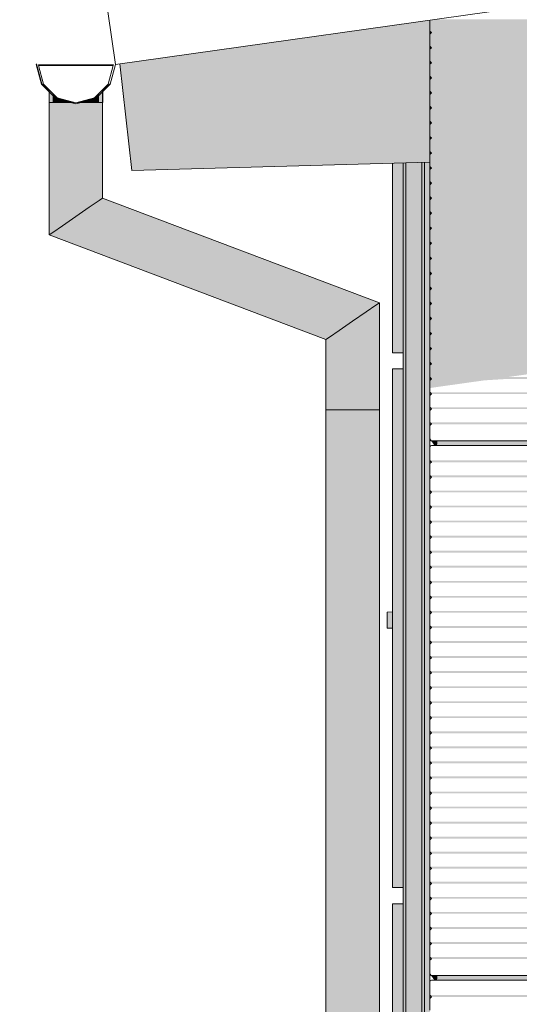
# Model space of a CAD drawing. Header units: metres. Extents: x -52 to 321, y -8 to 26.
# Tile 48 of 320: x -44.727 to -43.793, y 4.147 to 5.988. Entities that reach past the tile are written whole.
import ezdxf

# ---------------------------------------------------------------- set-up
doc = ezdxf.new("R2010")
doc.units = ezdxf.units.M
doc.header["$MEASUREMENT"] = 0
for name, color, linetype in [('10 Fassade', 7, 'Continuous'), ('10 Wand außen', 7, 'Continuous'), ('20 Träger', 7, 'Continuous'), ('30 Dachaufbau', 7, 'Continuous'), ('30 Dachentwässerung', 7, 'Continuous'), ('50 Sanitäreinrichtung', 7, 'Continuous'), ('94 Genehmigungsplanung Bemaßung', 7, 'Continuous')]:
    doc.layers.add(name, color=color, linetype=linetype)
doc.styles.add('ERSTELLTER_STIL_2', font='arial.ttf')
doc.dimstyles.new('ERSTELLTER_STIL__1', dxfattribs={"dimtxt": 0.25, "dimasz": 0.19, "dimexe": 0.18, "dimexo": 0.1, "dimgap": 0, "dimtad": 1, "dimtih": 1, "dimtoh": 1, "dimzin": 0, "dimdsep": 46, "dimtxsty": 'ERSTELLTER_STIL_2', "dimblk": 'ARROWHEAD_6', "dimblk1": 'ARROWHEAD_6', "dimblk2": 'ARROWHEAD_6', "dimcen": 0.09, "dimclrd": 7, "dimclre": 7, "dimclrt": 7, "dimazin": 0, "dimtfac": 1, "dimtdec": 4, "dimtmove": 0, "dimatfit": 3, "dimfxl": 1, "dimtolj": 1, "dimtzin": 0, "dimarcsym": 0})

# ---------------------------------------------------------------- blocks, each defined once
blk = doc.blocks.new('*D16', base_point=(-33357.279, 0))
at = {"layer": '94 Genehmigungsplanung Bemaßung', "color": 7, "linetype": 'Continuous', "lineweight": 13}
for p, q in [((-48.9997, 9.5481), (-48.9997, 9.9231)), ((-43.9997, 9.5481), (-43.9997, 9.9231)), ((-48.8997, 9.8356), (-49.0997, 9.6356)), ((-43.8997, 9.8356), (-44.0997, 9.6356)), ((-49.1497, 9.7356), (-48.9997, 9.7356)), ((-48.9997, 9.7356), (-43.9997, 9.7356))]:
    blk.add_line(p, q, dxfattribs=at)
at = {"layer": '94 Genehmigungsplanung Bemaßung', "color": 7, "lineweight": 13, "insert": (-46.8333, 9.7856), "char_height": 0.25, "attachment_point": 7, "style": 'ERSTELLTER_STIL_2'}
blk.add_mtext('\\A1;{\\pql;\\fArial|b0|i0|c0|p0;\\W1.000000;5,00}', dxfattribs=at)
blk = doc.blocks.new('ARROWHEAD_6')
at = {"color": 0, "linetype": 'Continuous', "lineweight": 0}
for p, q in [((-0.5, -0.5), (0.5, 0.5)), ((0, 0), (-1, 0))]:
    blk.add_line(p, q, dxfattribs=at)
blk = doc.blocks.new('*D18', base_point=(-33357.279, 0))
at = {"layer": '94 Genehmigungsplanung Bemaßung', "color": 7, "linetype": 'Continuous', "lineweight": 13}
for p, q in [((-43.9997, 9.5481), (-43.9997, 9.9231)), ((-28.1801, 9.5481), (-28.1801, 9.9231)), ((-43.8997, 9.8356), (-44.0997, 9.6356)), ((-28.2801, 9.6356), (-28.0801, 9.8356)), ((-43.9997, 9.7356), (-28.1801, 9.7356)), ((-28.1801, 9.7356), (-28.0301, 9.7356))]:
    blk.add_line(p, q, dxfattribs=at)
at = {"layer": '94 Genehmigungsplanung Bemaßung', "color": 7, "lineweight": 13, "insert": (-36.5189, 9.7856), "char_height": 0.25, "attachment_point": 7, "style": 'ERSTELLTER_STIL_2'}
blk.add_mtext('\\A1;{\\pql;\\fArial|b0|i0|c0|p0;\\W1.000000;15,82}', dxfattribs=at)
blk = doc.blocks.new('*D19', base_point=(-33357.279, 0))
at = {"layer": '94 Genehmigungsplanung Bemaßung', "color": 7, "linetype": 'Continuous', "lineweight": 13}
for p, q in [((-43.9997, 8.9588), (-43.9997, 9.3338)), ((-43.5897, 8.9588), (-43.5897, 9.3338)), ((-43.8997, 9.2463), (-44.0997, 9.0463)), ((-43.4897, 9.2463), (-43.6897, 9.0463)), ((-44.1497, 9.1463), (-43.9997, 9.1463)), ((-43.9997, 9.1463), (-43.5897, 9.1463))]:
    blk.add_line(p, q, dxfattribs=at)
at = {"layer": '94 Genehmigungsplanung Bemaßung', "color": 7, "lineweight": 13, "insert": (-44.481, 9.1963), "char_height": 0.25, "attachment_point": 7, "style": 'ERSTELLTER_STIL_2'}
blk.add_mtext('\\A1;{\\pql;\\fArial|b0|i0|c0|p0;\\W1.000000;41}', dxfattribs=at)

msp = doc.modelspace()

# ---------------------------------------------------------------- hatches: boundary and pattern name
at = {"layer": '10 Fassade', "linetype": 'Continuous', "lineweight": 0, "true_color": 0x000000}
for points in [[(-43.9597, 5.9669), (-39.2097, 5.9669), (-39.0522, 5.989), (-43.946, 5.989), (-43.9597, 5.9871)], [(-28.2197, 5.9669), (-43.9597, 5.9669), (-43.9567, 5.9639), (-28.2227, 5.9639)], [(-43.9597, 5.9669), (-43.9597, 5.9609), (-43.9567, 5.9639)], [(-43.9597, 5.9609), (-39.2524, 5.9609), (-39.2122, 5.9634), (-34.0521, 5.9634), (-34.0069, 5.9609), (-28.2197, 5.9609), (-28.2227, 5.9639), (-43.9567, 5.9639)], [(-43.9597, 5.9609), (-43.9597, 5.9387), (-39.41, 5.9387), (-39.2524, 5.9609)], [(-43.9597, 5.9387), (-43.9567, 5.9357), (-28.2227, 5.9357), (-28.2197, 5.9387)], [(-43.9597, 5.9387), (-43.9597, 5.9327), (-43.9567, 5.9357)], [(-43.9597, 5.9327), (-39.4527, 5.9327), (-39.4125, 5.9352), (-33.8518, 5.9352), (-33.8066, 5.9327), (-28.2197, 5.9327), (-28.2227, 5.9357), (-43.9567, 5.9357)], [(-43.9597, 5.9106), (-39.6103, 5.9106), (-39.4527, 5.9327), (-43.9597, 5.9327)], [(-28.2197, 5.9106), (-43.9597, 5.9106), (-43.9567, 5.9076), (-28.2227, 5.9076)], [(-43.9597, 5.9106), (-43.9597, 5.9046), (-43.9567, 5.9076)], [(-43.9567, 5.9076), (-43.9597, 5.9046), (-39.6529, 5.9046), (-39.6127, 5.9071), (-33.6516, 5.9071), (-33.6064, 5.9046), (-28.2197, 5.9046), (-28.2227, 5.9076)], [(-43.9597, 5.9046), (-43.9597, 5.8824), (-39.8105, 5.8824), (-39.6529, 5.9046)], [(-43.9597, 5.8824), (-43.9567, 5.8794), (-28.2227, 5.8794), (-28.2197, 5.8824)], [(-43.9597, 5.8824), (-43.9597, 5.8764), (-43.9567, 5.8794)], [(-43.9597, 5.8764), (-39.8532, 5.8764), (-39.813, 5.8789), (-33.4514, 5.8789), (-33.4062, 5.8764), (-28.2197, 5.8764), (-28.2227, 5.8794), (-43.9567, 5.8794)], [(-43.9597, 5.8543), (-40.0108, 5.8543), (-39.8532, 5.8764), (-43.9597, 5.8764)], [(-43.9597, 5.8543), (-43.9567, 5.8513), (-28.2227, 5.8513), (-28.2197, 5.8543)], [(-43.9597, 5.8543), (-43.9597, 5.8483), (-43.9567, 5.8513)], [(-43.9567, 5.8513), (-43.9597, 5.8483), (-40.0535, 5.8483), (-40.0133, 5.8508), (-33.2511, 5.8508), (-33.2059, 5.8483), (-28.2197, 5.8483), (-28.2227, 5.8513)], [(-43.9597, 5.8483), (-43.9597, 5.8262), (-40.211, 5.8262), (-40.0535, 5.8483)], [(-43.9597, 5.8262), (-43.9567, 5.8232), (-28.2227, 5.8232), (-28.2197, 5.8262)], [(-43.9597, 5.8262), (-43.9597, 5.8201), (-43.9567, 5.8232)], [(-43.9597, 5.8201), (-40.2537, 5.8201), (-40.2135, 5.8226), (-33.0508, 5.8226), (-33.0057, 5.8201), (-28.2197, 5.8201), (-28.2227, 5.8232), (-43.9567, 5.8232)], [(-43.9597, 5.8201), (-43.9597, 5.798), (-40.4112, 5.798), (-40.2537, 5.8201)], [(-43.9597, 5.798), (-43.9567, 5.795), (-28.2227, 5.795), (-28.2197, 5.798)], [(-43.9597, 5.798), (-43.9597, 5.792), (-43.9567, 5.795)], [(-43.9597, 5.792), (-40.4539, 5.792), (-40.4137, 5.7945), (-32.8506, 5.7945), (-32.8054, 5.792), (-28.2197, 5.792), (-28.2227, 5.795), (-43.9567, 5.795)], [(-43.9597, 5.792), (-43.9597, 5.7699), (-40.6115, 5.7699), (-40.4539, 5.792)], [(-28.2197, 5.7699), (-43.9597, 5.7699), (-43.9567, 5.7669), (-28.2227, 5.7669)], [(-43.9597, 5.7639), (-43.9567, 5.7669), (-43.9597, 5.7699)], [(-43.9567, 5.7669), (-43.9597, 5.7639), (-40.6542, 5.7639), (-40.614, 5.7663), (-32.6503, 5.7663), (-32.6051, 5.7639), (-28.2197, 5.7639), (-28.2227, 5.7669)], [(-43.9597, 5.7417), (-40.8118, 5.7417), (-40.6542, 5.7639), (-43.9597, 5.7639)], [(-28.2197, 5.7417), (-43.9597, 5.7417), (-43.9567, 5.7387), (-28.2227, 5.7387)], [(-43.9567, 5.7387), (-43.9597, 5.7417), (-43.9597, 5.7357)], [(-43.9567, 5.7387), (-43.9597, 5.7357), (-40.8544, 5.7357), (-40.8142, 5.7382), (-32.4501, 5.7382), (-32.4049, 5.7357), (-28.2197, 5.7357), (-28.2227, 5.7387)], [(-43.9597, 5.7357), (-43.9597, 5.7136), (-41.012, 5.7136), (-40.8544, 5.7357)], [(-43.9597, 5.7136), (-43.9567, 5.7106), (-28.2227, 5.7106), (-28.2197, 5.7136)], [(-43.9597, 5.7136), (-43.9597, 5.7076), (-43.9567, 5.7106)], [(-43.9597, 5.7076), (-41.0547, 5.7076), (-41.0145, 5.7101), (-32.2499, 5.7101), (-32.2047, 5.7076), (-28.2197, 5.7076), (-28.2227, 5.7106), (-43.9567, 5.7106)], [(-43.9597, 5.7076), (-43.9597, 5.6854), (-41.2123, 5.6854), (-41.0547, 5.7076)], [(-28.2197, 5.6854), (-43.9597, 5.6854), (-43.9567, 5.6824), (-28.2227, 5.6824)], [(-43.9597, 5.6854), (-43.9597, 5.6794), (-43.9567, 5.6824)], [(-43.9597, 5.6794), (-41.255, 5.6794), (-41.2148, 5.6819), (-32.0496, 5.6819), (-32.0044, 5.6794), (-28.2197, 5.6794), (-28.2227, 5.6824), (-43.9567, 5.6824)], [(-43.9597, 5.6794), (-43.9597, 5.6573), (-41.4125, 5.6573), (-41.255, 5.6794)], [(-43.9597, 5.6573), (-43.9567, 5.6543), (-28.2227, 5.6543), (-28.2197, 5.6573)], [(-43.9597, 5.6573), (-43.9597, 5.6513), (-43.9567, 5.6543)], [(-43.9597, 5.6513), (-41.4552, 5.6513), (-41.415, 5.6538), (-31.8493, 5.6538), (-31.8042, 5.6513), (-28.2197, 5.6513), (-28.2227, 5.6543), (-43.9567, 5.6543)], [(-43.9597, 5.6513), (-43.9597, 5.6291), (-41.6127, 5.6291), (-41.4552, 5.6513)], [(-28.2197, 5.6291), (-43.9597, 5.6291), (-43.9567, 5.6261), (-28.2227, 5.6261)], [(-43.9597, 5.6291), (-43.9597, 5.6231), (-43.9567, 5.6261)], [(-43.9597, 5.6231), (-41.6554, 5.6231), (-41.6152, 5.6256), (-31.6491, 5.6256), (-31.6039, 5.6231), (-28.2197, 5.6231), (-28.2227, 5.6261), (-43.9567, 5.6261)], [(-43.9597, 5.6231), (-43.9597, 5.601), (-41.813, 5.601), (-41.6554, 5.6231)], [(-43.9597, 5.601), (-43.9567, 5.598), (-28.2227, 5.598), (-28.2197, 5.601)], [(-43.9597, 5.601), (-43.9597, 5.595), (-43.9567, 5.598)], [(-43.9597, 5.595), (-41.8557, 5.595), (-41.8155, 5.5975), (-31.4488, 5.5975), (-31.4036, 5.595), (-28.2197, 5.595), (-28.2227, 5.598), (-43.9567, 5.598)], [(-43.9597, 5.5729), (-42.0133, 5.5729), (-41.8557, 5.595), (-43.9597, 5.595)], [(-28.2197, 5.5729), (-43.9597, 5.5729), (-43.9567, 5.5699), (-28.2227, 5.5699)], [(-43.9597, 5.5729), (-43.9597, 5.5669), (-43.9567, 5.5699)], [(-43.9567, 5.5699), (-43.9597, 5.5669), (-42.0559, 5.5669), (-42.0157, 5.5693), (-31.2486, 5.5693), (-31.2034, 5.5669), (-28.2197, 5.5669), (-28.2227, 5.5699)], [(-43.9597, 5.5669), (-43.9597, 5.5447), (-42.2135, 5.5447), (-42.056, 5.5669)], [(-28.2197, 5.5447), (-43.9597, 5.5447), (-43.9567, 5.5417), (-28.2227, 5.5417)], [(-43.9597, 5.5447), (-43.9597, 5.5387), (-43.9567, 5.5417)], [(-43.9567, 5.5417), (-43.9597, 5.5387), (-42.2562, 5.5387), (-42.216, 5.5412), (-31.0484, 5.5412), (-31.0032, 5.5387), (-28.2197, 5.5387), (-28.2227, 5.5417)], [(-43.9597, 5.5387), (-43.9597, 5.5166), (-42.4138, 5.5166), (-42.2562, 5.5387)], [(-28.2197, 5.5166), (-43.9597, 5.5166), (-43.9567, 5.5136), (-28.2227, 5.5136)], [(-43.9597, 5.5166), (-43.9597, 5.5106), (-43.9567, 5.5136)], [(-43.9597, 5.5106), (-42.4565, 5.5106), (-42.4163, 5.5131), (-30.8481, 5.5131), (-30.8029, 5.5106), (-28.2197, 5.5106), (-28.2227, 5.5136), (-43.9567, 5.5136)], [(-43.9597, 5.5106), (-43.9597, 5.4884), (-42.614, 5.4884), (-42.4565, 5.5106)], [(-28.2197, 5.4884), (-43.9597, 5.4884), (-43.9567, 5.4854), (-28.2227, 5.4854)], [(-43.9597, 5.4884), (-43.9597, 5.4824), (-43.9567, 5.4854)], [(-43.9567, 5.4854), (-43.9597, 5.4824), (-42.6567, 5.4824), (-42.6165, 5.4849), (-30.6478, 5.4849), (-30.6027, 5.4824), (-28.2197, 5.4824), (-28.2227, 5.4854)], [(-43.9597, 5.4603), (-42.8142, 5.4603), (-42.6567, 5.4824), (-43.9597, 5.4824)], [(-28.2197, 5.4603), (-43.9597, 5.4603), (-43.9567, 5.4573), (-28.2227, 5.4573)], [(-43.9597, 5.4603), (-43.9597, 5.4543), (-43.9567, 5.4573)], [(-43.9567, 5.4573), (-43.9597, 5.4543), (-42.8569, 5.4543), (-42.8167, 5.4568), (-30.4476, 5.4568), (-30.4024, 5.4543), (-28.2197, 5.4543), (-28.2227, 5.4573)], [(-43.9597, 5.4321), (-43.0145, 5.4321), (-42.8569, 5.4543), (-43.9597, 5.4543)], [(-28.2197, 5.4321), (-43.9597, 5.4321), (-43.9567, 5.4291), (-28.2227, 5.4291)], [(-43.9597, 5.4321), (-43.9597, 5.4261), (-43.9567, 5.4291)], [(-43.9597, 5.4261), (-43.0572, 5.4261), (-43.017, 5.4286), (-30.2473, 5.4286), (-30.2021, 5.4261), (-28.2197, 5.4261), (-28.2227, 5.4291), (-43.9567, 5.4291)], [(-43.9597, 5.404), (-43.2148, 5.404), (-43.0572, 5.4261), (-43.9597, 5.4261)], [(-28.2197, 5.404), (-43.9597, 5.404), (-43.9567, 5.401), (-28.2227, 5.401)], [(-43.9597, 5.404), (-43.9597, 5.398), (-43.9567, 5.401)], [(-43.9597, 5.398), (-43.2575, 5.398), (-43.2172, 5.4005), (-30.0471, 5.4005), (-30.0019, 5.398), (-28.2197, 5.398), (-28.2227, 5.401), (-43.9567, 5.401)], [(-43.9597, 5.398), (-43.9597, 5.3759), (-43.415, 5.3759), (-43.2575, 5.398)], [(-43.9597, 5.3759), (-43.9567, 5.3729), (-28.2227, 5.3729), (-28.2197, 5.3759)], [(-43.9597, 5.3759), (-43.9597, 5.3699), (-43.9567, 5.3729)], [(-43.9597, 5.3699), (-43.4577, 5.3699), (-43.4175, 5.3723), (-29.8469, 5.3723), (-29.8017, 5.3699), (-28.2197, 5.3699), (-28.2227, 5.3729), (-43.9567, 5.3729)], [(-43.9597, 5.3477), (-43.6153, 5.3477), (-43.4577, 5.3699), (-43.9597, 5.3699)], [(-43.9597, 5.3477), (-43.9567, 5.3447), (-28.2227, 5.3447), (-28.2197, 5.3477)], [(-43.9597, 5.3477), (-43.9597, 5.3417), (-43.9567, 5.3447)], [(-43.9567, 5.3447), (-43.9597, 5.3417), (-43.658, 5.3417), (-43.6178, 5.3442), (-29.6466, 5.3442), (-29.6014, 5.3417), (-28.2197, 5.3417), (-28.2227, 5.3447)], [(-43.9597, 5.3417), (-43.9597, 5.3196), (-43.8155, 5.3196), (-43.658, 5.3417)], [(-28.2197, 5.3196), (-43.9597, 5.3196), (-43.9567, 5.3166), (-28.2227, 5.3166)], [(-43.9597, 5.3196), (-43.9597, 5.3136), (-43.9567, 5.3166)], [(-43.9597, 5.3136), (-43.8582, 5.3136), (-43.818, 5.3161), (-29.4463, 5.3161), (-29.4012, 5.3136), (-28.2197, 5.3136), (-28.2227, 5.3166), (-43.9567, 5.3166)], [(-43.8582, 5.3136), (-43.9597, 5.3136), (-43.9597, 5.2993)], [(-28.2197, 5.2914), (-43.9597, 5.2914), (-43.9567, 5.2884), (-28.2227, 5.2884)], [(-43.9567, 5.2884), (-43.9597, 5.2914), (-43.9572, 5.2879)], [(-43.9572, 5.2879), (-29.2461, 5.2879), (-29.2009, 5.2854), (-28.2197, 5.2854), (-28.2227, 5.2884), (-43.9567, 5.2884)], [(-28.2197, 5.2633), (-43.9597, 5.2633), (-43.9567, 5.2603), (-28.2227, 5.2603)], [(-43.9567, 5.2603), (-43.9597, 5.2633), (-43.9572, 5.2598)], [(-43.9572, 5.2598), (-29.0458, 5.2598), (-29.0006, 5.2573), (-28.2197, 5.2573), (-28.2227, 5.2603), (-43.9567, 5.2603)], [(-28.2197, 5.2351), (-43.9597, 5.2351), (-43.9567, 5.2321), (-28.2227, 5.2321)], [(-43.9567, 5.2321), (-43.9597, 5.2351), (-43.9572, 5.2316)], [(-43.9572, 5.2316), (-28.8456, 5.2316), (-28.8004, 5.2291), (-28.2197, 5.2291), (-28.2227, 5.2321), (-43.9567, 5.2321)], [(-43.9577, 5.2005), (-43.9516, 5.192), (-43.9499, 5.192), (-43.9497, 5.1921), (-43.9479, 5.2005)], [(-43.9478, 5.1929), (-43.9499, 5.192), (-28.2294, 5.192), (-28.2316, 5.1929)], [(-43.9469, 5.195), (-43.9478, 5.1929), (-28.2316, 5.1929), (-28.2324, 5.195)], [(-43.9469, 5.2005), (-43.9469, 5.195), (-28.2324, 5.195), (-28.2324, 5.2005)], [(-43.9597, 5.1639), (-43.9567, 5.1609), (-28.2227, 5.1609), (-28.2197, 5.1639)], [(-43.9567, 5.1609), (-43.9597, 5.1639), (-43.9572, 5.1604)], [(-43.9572, 5.1604), (-28.3385, 5.1604), (-28.2933, 5.1579), (-28.2197, 5.1579), (-28.2227, 5.1609), (-43.9567, 5.1609)], [(-43.9597, 5.1357), (-43.9567, 5.1327), (-28.2227, 5.1327), (-28.2197, 5.1357)], [(-43.9567, 5.1327), (-43.9597, 5.1357), (-43.9572, 5.1322)], [(-43.9572, 5.1322), (-28.2222, 5.1322), (-28.2227, 5.1327), (-43.9567, 5.1327)], [(-43.9597, 5.1076), (-43.9567, 5.1046), (-28.2227, 5.1046), (-28.2197, 5.1076)], [(-43.9567, 5.1046), (-43.9597, 5.1076), (-43.9572, 5.1041)], [(-43.9572, 5.1041), (-28.2222, 5.1041), (-28.2227, 5.1046), (-43.9567, 5.1046)], [(-43.9597, 5.0794), (-43.9567, 5.0764), (-28.2227, 5.0764), (-28.2197, 5.0794)], [(-43.9567, 5.0764), (-43.9597, 5.0794), (-43.9572, 5.0759)], [(-43.9567, 5.0764), (-43.9572, 5.0759), (-28.2222, 5.0759), (-28.2227, 5.0764)], [(-28.2197, 5.0513), (-43.9597, 5.0513), (-43.9567, 5.0483), (-28.2227, 5.0483)], [(-43.9567, 5.0483), (-43.9597, 5.0513), (-43.9572, 5.0478)], [(-43.9572, 5.0478), (-28.2222, 5.0478), (-28.2227, 5.0483), (-43.9567, 5.0483)], [(-43.9597, 5.0232), (-43.9567, 5.0202), (-28.2227, 5.0202), (-28.2197, 5.0232)], [(-43.9567, 5.0202), (-43.9597, 5.0232), (-43.9572, 5.0196)], [(-43.9572, 5.0196), (-28.2222, 5.0196), (-28.2227, 5.0202), (-43.9567, 5.0202)], [(-28.2197, 4.995), (-43.9597, 4.995), (-43.9567, 4.992), (-28.2227, 4.992)], [(-43.9567, 4.992), (-43.9597, 4.995), (-43.9572, 4.9915)], [(-43.9572, 4.9915), (-28.2222, 4.9915), (-28.2227, 4.992), (-43.9567, 4.992)], [(-28.2197, 4.9669), (-43.9597, 4.9669), (-43.9567, 4.9639), (-28.2227, 4.9639)], [(-43.9567, 4.9639), (-43.9597, 4.9669), (-43.9572, 4.9634)], [(-43.9572, 4.9634), (-28.2222, 4.9634), (-28.2227, 4.9639), (-43.9567, 4.9639)], [(-28.2197, 4.9387), (-43.9597, 4.9387), (-43.9567, 4.9357), (-28.2227, 4.9357)], [(-43.9567, 4.9357), (-43.9597, 4.9387), (-43.9572, 4.9352)], [(-43.9572, 4.9352), (-28.2222, 4.9352), (-28.2227, 4.9357), (-43.9567, 4.9357)], [(-28.2197, 4.9106), (-43.9597, 4.9106), (-43.9567, 4.9076), (-28.2227, 4.9076)], [(-43.9567, 4.9076), (-43.9597, 4.9106), (-43.9572, 4.9071)], [(-43.9567, 4.9076), (-43.9572, 4.9071), (-28.2222, 4.9071), (-28.2227, 4.9076)], [(-28.2197, 4.8824), (-43.9597, 4.8824), (-43.9567, 4.8794), (-28.2227, 4.8794)], [(-43.9567, 4.8794), (-43.9597, 4.8824), (-43.9572, 4.8789)], [(-43.9572, 4.8789), (-28.2222, 4.8789), (-28.2227, 4.8794), (-43.9567, 4.8794)], [(-43.9597, 4.8543), (-43.9567, 4.8513), (-28.2227, 4.8513), (-28.2197, 4.8543)], [(-43.9567, 4.8513), (-43.9597, 4.8543), (-43.9572, 4.8508)], [(-43.9567, 4.8513), (-43.9572, 4.8508), (-28.2222, 4.8508), (-28.2227, 4.8513)], [(-28.2197, 4.8262), (-43.9597, 4.8262), (-43.9567, 4.8232), (-28.2227, 4.8232)], [(-43.9567, 4.8232), (-43.9597, 4.8262), (-43.9572, 4.8226)], [(-43.9572, 4.8226), (-28.2222, 4.8226), (-28.2227, 4.8232), (-43.9567, 4.8232)], [(-28.2197, 4.798), (-43.9597, 4.798), (-43.9567, 4.795), (-28.2227, 4.795)], [(-43.9567, 4.795), (-43.9597, 4.798), (-43.9572, 4.7945)], [(-43.9572, 4.7945), (-28.2222, 4.7945), (-28.2227, 4.795), (-43.9567, 4.795)], [(-28.2197, 4.7699), (-43.9597, 4.7699), (-43.9567, 4.7669), (-28.2227, 4.7669)], [(-43.9567, 4.7669), (-43.9597, 4.7699), (-43.9572, 4.7663)], [(-43.9572, 4.7663), (-28.2222, 4.7663), (-28.2227, 4.7669), (-43.9567, 4.7669)], [(-43.9597, 4.7417), (-43.9567, 4.7387), (-28.2227, 4.7387), (-28.2197, 4.7417)], [(-43.9567, 4.7387), (-43.9597, 4.7417), (-43.9572, 4.7382)], [(-43.9572, 4.7382), (-28.2222, 4.7382), (-28.2227, 4.7387), (-43.9567, 4.7387)], [(-43.9597, 4.7136), (-43.9567, 4.7106), (-28.2227, 4.7106), (-28.2197, 4.7136)], [(-43.9567, 4.7106), (-43.9597, 4.7136), (-43.9572, 4.7101)], [(-43.9572, 4.7101), (-28.2222, 4.7101), (-28.2227, 4.7106), (-43.9567, 4.7106)], [(-28.2197, 4.6854), (-43.9597, 4.6854), (-43.9567, 4.6824), (-28.2227, 4.6824)], [(-43.9567, 4.6824), (-43.9597, 4.6854), (-43.9572, 4.6819)], [(-43.9567, 4.6824), (-43.9572, 4.6819), (-28.2222, 4.6819), (-28.2227, 4.6824)], [(-28.2197, 4.6573), (-43.9597, 4.6573), (-43.9567, 4.6543), (-28.2227, 4.6543)], [(-43.9567, 4.6543), (-43.9597, 4.6573), (-43.9572, 4.6538)], [(-43.9572, 4.6538), (-28.2222, 4.6538), (-28.2227, 4.6543), (-43.9567, 4.6543)], [(-28.2197, 4.6292), (-43.9597, 4.6292), (-43.9567, 4.6261), (-28.2227, 4.6261)], [(-43.9567, 4.6261), (-43.9597, 4.6292), (-43.9572, 4.6256)], [(-43.9572, 4.6256), (-28.2222, 4.6256), (-28.2227, 4.6261), (-43.9567, 4.6261)], [(-28.2197, 4.601), (-43.9597, 4.601), (-43.9567, 4.598), (-28.2227, 4.598)], [(-43.9567, 4.598), (-43.9597, 4.601), (-43.9572, 4.5975)], [(-43.9572, 4.5975), (-28.2222, 4.5975), (-28.2227, 4.598), (-43.9567, 4.598)], [(-28.2197, 4.5729), (-43.9597, 4.5729), (-43.9567, 4.5699), (-28.2227, 4.5699)], [(-43.9567, 4.5699), (-43.9597, 4.5729), (-43.9572, 4.5693)], [(-43.9567, 4.5699), (-43.9572, 4.5693), (-28.2222, 4.5693), (-28.2227, 4.5699)], [(-28.2197, 4.5447), (-43.9597, 4.5447), (-43.9567, 4.5417), (-28.2227, 4.5417)], [(-43.9567, 4.5417), (-43.9597, 4.5447), (-43.9572, 4.5412)], [(-43.9572, 4.5412), (-28.2222, 4.5412), (-28.2227, 4.5417), (-43.9567, 4.5417)], [(-43.9597, 4.5166), (-43.9567, 4.5136), (-28.2227, 4.5136), (-28.2197, 4.5166)], [(-43.9567, 4.5136), (-43.9597, 4.5166), (-43.9572, 4.5131)], [(-43.9567, 4.5136), (-43.9572, 4.5131), (-28.2222, 4.5131), (-28.2227, 4.5136)], [(-43.9597, 4.4884), (-43.9567, 4.4854), (-28.2227, 4.4854), (-28.2197, 4.4884)], [(-43.9567, 4.4854), (-43.9597, 4.4884), (-43.9572, 4.4849)], [(-43.9572, 4.4849), (-28.2222, 4.4849), (-28.2227, 4.4854), (-43.9567, 4.4854)], [(-43.9597, 4.4603), (-43.9567, 4.4573), (-28.2227, 4.4573), (-28.2197, 4.4603)], [(-43.9567, 4.4573), (-43.9597, 4.4603), (-43.9572, 4.4568)], [(-43.9572, 4.4568), (-28.2222, 4.4568), (-28.2227, 4.4573), (-43.9567, 4.4573)], [(-28.2197, 4.4321), (-43.9597, 4.4321), (-43.9567, 4.4291), (-28.2227, 4.4291)], [(-43.9567, 4.4291), (-43.9597, 4.4321), (-43.9572, 4.4286)], [(-43.9572, 4.4286), (-28.2222, 4.4286), (-28.2227, 4.4291), (-43.9567, 4.4291)], [(-28.2197, 4.404), (-43.9597, 4.404), (-43.9567, 4.401), (-28.2227, 4.401)], [(-43.9567, 4.401), (-43.9597, 4.404), (-43.9572, 4.4005)], [(-43.9572, 4.4005), (-28.2222, 4.4005), (-28.2227, 4.401), (-43.9567, 4.401)], [(-43.9597, 4.3759), (-43.9567, 4.3729), (-28.2227, 4.3729), (-28.2197, 4.3759)], [(-43.9567, 4.3729), (-43.9597, 4.3759), (-43.9572, 4.3723)], [(-43.9572, 4.3723), (-28.2222, 4.3723), (-28.2227, 4.3729), (-43.9567, 4.3729)], [(-43.9597, 4.3477), (-43.9567, 4.3447), (-28.2227, 4.3447), (-28.2197, 4.3477)], [(-43.9567, 4.3447), (-43.9597, 4.3477), (-43.9572, 4.3442)], [(-43.9567, 4.3447), (-43.9572, 4.3442), (-28.2222, 4.3442), (-28.2227, 4.3447)], [(-43.9597, 4.3196), (-43.9567, 4.3166), (-28.2227, 4.3166), (-28.2197, 4.3196)], [(-43.9567, 4.3166), (-43.9597, 4.3196), (-43.9572, 4.3161)], [(-43.9572, 4.3161), (-28.2222, 4.3161), (-28.2227, 4.3166), (-43.9567, 4.3166)], [(-43.9597, 4.2914), (-43.9567, 4.2884), (-28.2227, 4.2884), (-28.2197, 4.2914)], [(-43.9567, 4.2884), (-43.9597, 4.2914), (-43.9572, 4.2879)], [(-43.9567, 4.2884), (-43.9572, 4.2879), (-28.2222, 4.2879), (-28.2227, 4.2884)], [(-43.9597, 4.2633), (-43.9567, 4.2603), (-28.2227, 4.2603), (-28.2197, 4.2633)], [(-43.9567, 4.2603), (-43.9597, 4.2633), (-43.9572, 4.2598)], [(-43.9567, 4.2603), (-43.9572, 4.2598), (-28.2222, 4.2598), (-28.2227, 4.2603)], [(-43.9597, 4.2351), (-43.9567, 4.2321), (-28.2227, 4.2321), (-28.2197, 4.2351)], [(-43.9567, 4.2321), (-43.9597, 4.2351), (-43.9572, 4.2316)], [(-43.9572, 4.2316), (-28.2222, 4.2316), (-28.2227, 4.2321), (-43.9567, 4.2321)], [(-43.9577, 4.2005), (-43.9516, 4.192), (-43.9499, 4.192), (-43.9497, 4.1921), (-43.9479, 4.2005)], [(-43.9469, 4.195), (-28.2324, 4.195), (-28.2324, 4.2005), (-43.9469, 4.2005)], [(-43.9499, 4.192), (-28.2294, 4.192), (-28.2316, 4.1929), (-43.9478, 4.1929)], [(-43.9478, 4.1929), (-28.2316, 4.1929), (-28.2324, 4.195), (-43.9469, 4.195)], [(-43.9597, 4.1639), (-43.9567, 4.1609), (-28.2227, 4.1609), (-28.2197, 4.1639)], [(-43.9567, 4.1609), (-43.9597, 4.1639), (-43.9572, 4.1604)], [(-43.9572, 4.1604), (-28.2222, 4.1604), (-28.2227, 4.1609), (-43.9567, 4.1609)]]:
    msp.add_hatch(color=18, dxfattribs=at).paths.add_polyline_path(points)
at = {"layer": '10 Wand außen', "linetype": 'Continuous', "lineweight": 0, "true_color": 0x000000}
msp.add_hatch(color=18, dxfattribs=at).paths.add_polyline_path([(-44.0397, 4.85), (-44.0297, 4.85), (-44.0297, 4.881), (-44.0397, 4.88)])
at = {"layer": '20 Träger', "linetype": 'Continuous', "lineweight": 0, "true_color": 0x000000}
msp.add_hatch(color=18, dxfattribs=at).paths.add_polyline_path([(-43.9597, 5.9871), (-44.5397, 5.9056), (-44.5174, 5.7062), (-43.9597, 5.7217)])
at = {"layer": '30 Dachentwässerung', "linetype": 'Continuous', "lineweight": 0, "true_color": 0x000000}
for points in [[(-44.65, 5.9024), (-44.5518, 5.9024), (-44.5516, 5.9034), (-44.6493, 5.9034)], [(-44.6718, 5.8568), (-44.6718, 5.8324), (-44.6718, 5.8324), (-44.6718, 5.8334), (-44.6651, 5.8334), (-44.6651, 5.8501)], [(-44.5785, 5.8501), (-44.5785, 5.8334), (-44.5785, 5.8334), (-44.5718, 5.8334), (-44.5718, 5.8568)], [(-44.5716, 5.8571), (-44.5718, 5.8568), (-44.5718, 5.8334), (-44.5716, 5.8334)], [(-44.6651, 5.8501), (-44.6651, 5.8334), (-44.6497, 5.8334), (-44.6468, 5.8334), (-44.6468, 5.8391), (-44.6568, 5.8418)], [(-44.6254, 5.8334), (-44.6468, 5.8391), (-44.6468, 5.8334)], [(-44.6183, 5.8334), (-44.5968, 5.8334), (-44.5968, 5.8391)], [(-44.5868, 5.8418), (-44.5968, 5.8391), (-44.5968, 5.8334), (-44.5939, 5.8334), (-44.5785, 5.8334), (-44.5785, 5.8501)], [(-44.6651, 5.8334), (-44.6718, 5.8334), (-44.6718, 5.5855), (-44.6651, 5.5902)], [(-44.6651, 5.8334), (-44.6651, 5.5902), (-44.6468, 5.6028), (-44.6468, 5.8334)], [(-44.6468, 5.6028), (-44.6218, 5.6201), (-44.6218, 5.8324), (-44.6218, 5.8324), (-44.6254, 5.8334), (-44.6468, 5.8334)], [(-44.6218, 5.6201), (-44.5968, 5.6374), (-44.5968, 5.8334), (-44.6183, 5.8334), (-44.6218, 5.8324)], [(-44.5968, 5.8334), (-44.5968, 5.6374), (-44.5785, 5.65), (-44.5785, 5.8334)], [(-44.5718, 5.8334), (-44.5785, 5.8334), (-44.5785, 5.65), (-44.5718, 5.6546)], [(-44.5718, 5.6546), (-44.5785, 5.65), (-44.061, 5.4542), (-44.0543, 5.4588)], [(-44.5968, 5.6374), (-44.6218, 5.6201), (-44.1043, 5.4242), (-44.0793, 5.4415)], [(-44.5968, 5.6374), (-44.0793, 5.4415), (-44.061, 5.4542), (-44.5785, 5.65)], [(-44.6218, 5.6201), (-44.6468, 5.6028), (-44.1293, 5.407), (-44.1043, 5.4242)], [(-44.6651, 5.5902), (-44.1476, 5.3943), (-44.1293, 5.407), (-44.6468, 5.6028)], [(-44.6651, 5.5902), (-44.6718, 5.5855), (-44.1543, 5.3897), (-44.1476, 5.3943)], [(-44.0793, 5.4415), (-44.0793, 5.2585), (-44.061, 5.2585), (-44.061, 5.4542)], [(-44.0543, 5.4588), (-44.061, 5.4542), (-44.061, 5.2585), (-44.0543, 5.2585)], [(-44.0793, 5.4415), (-44.1043, 5.4242), (-44.1043, 5.2585), (-44.0793, 5.2585)], [(-44.1043, 5.4242), (-44.1293, 5.407), (-44.1293, 5.2585), (-44.1043, 5.2585)], [(-44.1476, 5.3943), (-44.1476, 5.2585), (-44.1293, 5.2585), (-44.1293, 5.407)], [(-44.1476, 5.3943), (-44.1543, 5.3897), (-44.1543, 5.2585), (-44.1476, 5.2585)], [(-44.1543, 3.73), (-44.1476, 3.73), (-44.1476, 5.2585), (-44.1543, 5.2585)], [(-44.1476, 3.73), (-44.1293, 3.73), (-44.1293, 5.2585), (-44.1476, 5.2585)], [(-44.1293, 3.73), (-44.1043, 3.73), (-44.1043, 5.2585), (-44.1293, 5.2585)], [(-44.1043, 5.2585), (-44.1043, 3.73), (-44.0793, 3.73), (-44.0793, 5.2585)], [(-44.061, 5.2585), (-44.0793, 5.2585), (-44.0793, 3.73), (-44.061, 3.73)], [(-44.061, 5.2585), (-44.061, 3.73), (-44.0543, 3.73), (-44.0543, 5.2585)]]:
    msp.add_hatch(color=18, dxfattribs=at).paths.add_polyline_path(points)
at = {"layer": '50 Sanitäreinrichtung', "linetype": 'Continuous', "lineweight": 0, "true_color": 0x000000}
for points in [[(-44.0297, 5.365), (-44.0097, 5.365), (-44.0097, 5.7203), (-44.0297, 5.7197)], [(-44.0097, 3.73), (-44.0064, 3.73), (-44.0047, 3.73), (-44.0047, 5.7204), (-44.0097, 5.7203)], [(-44.0047, 5.7204), (-44.0047, 3.73), (-44.0044, 3.73), (-44.0044, 3.7), (-44.0047, 3.7), (-44.0047, 3.35), (-43.9747, 3.35), (-43.9747, 5.7213)], [(-43.9747, 3.35), (-43.9697, 3.35), (-43.9697, 5.7214), (-43.9747, 5.7213)], [(-43.9597, 5.7217), (-43.9697, 5.7214), (-43.9697, 3.4222), (-43.9597, 3.4222)], [(-44.0297, 5.335), (-44.0297, 4.365), (-44.0097, 4.365), (-44.0097, 5.335)], [(-43.9479, 5.2005), (-43.9497, 5.1921), (-43.9478, 5.1929), (-43.9469, 5.195), (-43.9469, 5.2005)], [(-44.0097, 4.335), (-44.0297, 4.335), (-44.0297, 3.73), (-44.0097, 3.73)], [(-43.9497, 4.1921), (-43.9478, 4.1929), (-43.9469, 4.195), (-43.9469, 4.2005), (-43.9479, 4.2005)]]:
    msp.add_hatch(color=18, dxfattribs=at).paths.add_polyline_path(points)

# ---------------------------------------------------------------- linework, layer by layer
at = {"layer": '10 Fassade', "color": 7, "linetype": 'Continuous', "lineweight": 13}
for p, q in [((-43.9597, 5.9871), (-43.9597, 5.9669)), ((-43.9567, 5.9639), (-43.9597, 5.9669)), ((-43.9597, 5.9669), (-43.9597, 5.9609)), ((-43.9597, 5.9609), (-43.9567, 5.9639)), ((-43.9597, 5.9609), (-43.9597, 5.9387)), ((-43.9567, 5.9357), (-43.9597, 5.9387)), ((-43.9597, 5.9387), (-43.9597, 5.9327)), ((-43.9597, 5.9327), (-43.9567, 5.9357)), ((-43.9597, 5.9327), (-43.9597, 5.9106)), ((-43.9567, 5.9076), (-43.9597, 5.9106)), ((-43.9597, 5.9106), (-43.9597, 5.9046)), ((-43.9597, 5.9046), (-43.9567, 5.9076)), ((-43.9597, 5.9046), (-43.9597, 5.8824)), ((-43.9567, 5.8794), (-43.9597, 5.8824)), ((-43.9597, 5.8824), (-43.9597, 5.8764)), ((-43.9597, 5.8764), (-43.9567, 5.8794)), ((-43.9597, 5.8764), (-43.9597, 5.8543)), ((-43.9567, 5.8513), (-43.9597, 5.8543)), ((-43.9597, 5.8543), (-43.9597, 5.8483)), ((-43.9597, 5.8483), (-43.9567, 5.8513)), ((-43.9597, 5.8483), (-43.9597, 5.8262)), ((-43.9567, 5.8232), (-43.9597, 5.8262)), ((-43.9597, 5.8262), (-43.9597, 5.8201)), ((-43.9597, 5.8201), (-43.9567, 5.8232)), ((-43.9597, 5.8201), (-43.9597, 5.798)), ((-43.9567, 5.795), (-43.9597, 5.798)), ((-43.9597, 5.798), (-43.9597, 5.792)), ((-43.9597, 5.792), (-43.9567, 5.795)), ((-43.9597, 5.792), (-43.9597, 5.7699)), ((-43.9567, 5.7669), (-43.9597, 5.7699)), ((-43.9597, 5.7699), (-43.9597, 5.7639)), ((-43.9597, 5.7639), (-43.9567, 5.7669)), ((-43.9597, 5.7639), (-43.9597, 5.7417)), ((-43.9567, 5.7387), (-43.9597, 5.7417)), ((-43.9597, 5.7417), (-43.9597, 5.7357)), ((-43.9597, 5.7357), (-43.9567, 5.7387)), ((-43.9597, 5.7357), (-43.9597, 5.7136)), ((-43.9567, 5.7106), (-43.9597, 5.7136)), ((-43.9597, 5.7136), (-43.9597, 5.7076)), ((-43.9597, 5.7076), (-43.9567, 5.7106)), ((-43.9597, 5.7076), (-43.9597, 5.6854)), ((-43.9567, 5.6824), (-43.9597, 5.6854)), ((-43.9597, 5.6854), (-43.9597, 5.6794)), ((-43.9597, 5.6794), (-43.9567, 5.6824)), ((-43.9597, 5.6794), (-43.9597, 5.6573)), ((-43.9567, 5.6543), (-43.9597, 5.6573)), ((-43.9597, 5.6573), (-43.9597, 5.6513)), ((-43.9597, 5.6513), (-43.9567, 5.6543)), ((-43.9597, 5.6513), (-43.9597, 5.6291)), ((-43.9567, 5.6261), (-43.9597, 5.6291)), ((-43.9597, 5.6291), (-43.9597, 5.6231)), ((-43.9597, 5.6231), (-43.9567, 5.6261)), ((-43.9597, 5.6231), (-43.9597, 5.601)), ((-43.9567, 5.598), (-43.9597, 5.601)), ((-43.9597, 5.601), (-43.9597, 5.595)), ((-43.9597, 5.595), (-43.9567, 5.598)), ((-43.9597, 5.595), (-43.9597, 5.5729)), ((-43.9567, 5.5699), (-43.9597, 5.5729)), ((-43.9597, 5.5729), (-43.9597, 5.5669)), ((-43.9597, 5.5669), (-43.9567, 5.5699)), ((-43.9597, 5.5669), (-43.9597, 5.5447)), ((-43.9567, 5.5417), (-43.9597, 5.5447)), ((-43.9597, 5.5447), (-43.9597, 5.5387)), ((-43.9597, 5.5387), (-43.9567, 5.5417)), ((-43.9597, 5.5387), (-43.9597, 5.5166)), ((-43.9567, 5.5136), (-43.9597, 5.5166)), ((-43.9597, 5.5166), (-43.9597, 5.5106)), ((-43.9597, 5.5106), (-43.9567, 5.5136)), ((-43.9597, 5.5106), (-43.9597, 5.4884)), ((-43.9567, 5.4854), (-43.9597, 5.4884)), ((-43.9597, 5.4884), (-43.9597, 5.4824)), ((-43.9597, 5.4824), (-43.9567, 5.4854)), ((-43.9597, 5.4824), (-43.9597, 5.4603)), ((-43.9567, 5.4573), (-43.9597, 5.4603)), ((-43.9597, 5.4603), (-43.9597, 5.4543)), ((-43.9597, 5.4543), (-43.9567, 5.4573)), ((-43.9597, 5.4543), (-43.9597, 5.4321)), ((-43.9567, 5.4291), (-43.9597, 5.4321)), ((-43.9597, 5.4321), (-43.9597, 5.4261)), ((-43.9597, 5.4261), (-43.9567, 5.4291)), ((-43.9597, 5.4261), (-43.9597, 5.404)), ((-43.9567, 5.401), (-43.9597, 5.404)), ((-43.9597, 5.404), (-43.9597, 5.398)), ((-43.9597, 5.398), (-43.9567, 5.401)), ((-43.9597, 5.398), (-43.9597, 5.3759)), ((-43.9567, 5.3729), (-43.9597, 5.3759)), ((-43.9597, 5.3759), (-43.9597, 5.3699)), ((-43.9597, 5.3699), (-43.9567, 5.3729)), ((-43.9597, 5.3699), (-43.9597, 5.3477)), ((-43.9567, 5.3447), (-43.9597, 5.3477)), ((-43.9597, 5.3477), (-43.9597, 5.3417)), ((-43.9597, 5.3417), (-43.9567, 5.3447)), ((-43.9597, 5.3417), (-43.9597, 5.3196)), ((-43.9567, 5.3166), (-43.9597, 5.3196)), ((-43.9597, 5.3196), (-43.9597, 5.3136)), ((-43.9597, 5.3136), (-43.9567, 5.3166)), ((-43.9597, 5.3136), (-43.9597, 5.2914)), ((-43.9567, 5.2884), (-43.9597, 5.2914)), ((-43.9597, 5.2914), (-43.9597, 5.2854)), ((-43.9597, 5.2854), (-43.9567, 5.2884)), ((-43.9597, 5.2854), (-43.9597, 5.2633)), ((-43.9567, 5.2603), (-43.9597, 5.2633)), ((-43.9597, 5.2633), (-43.9597, 5.2573)), ((-43.9597, 5.2573), (-43.9567, 5.2603)), ((-43.9597, 5.2573), (-43.9597, 5.2351)), ((-43.9567, 5.2321), (-43.9597, 5.2351)), ((-43.9597, 5.2351), (-43.9597, 5.2291)), ((-43.9597, 5.2291), (-43.9567, 5.2321)), ((-43.9597, 5.2291), (-43.9597, 5.204)), ((-43.9577, 5.2005), (-43.9597, 5.204)), ((-43.9597, 5.204), (-43.9597, 5.189)), ((-43.9577, 5.2005), (-28.2217, 5.2005)), ((-43.9479, 5.2005), (-43.9498, 5.192)), ((-43.9497, 5.1921), (-43.9478, 5.1929)), ((-43.9478, 5.1929), (-43.9469, 5.195)), ((-43.9469, 5.195), (-43.9469, 5.2005)), ((-43.9597, 5.189), (-43.9588, 5.1911)), ((-43.9597, 5.189), (-43.9597, 5.1639)), ((-43.9588, 5.1911), (-43.9567, 5.192)), ((-43.9567, 5.192), (-28.2227, 5.192)), ((-43.9499, 5.192), (-43.9497, 5.1921)), ((-43.9567, 5.1609), (-43.9597, 5.1639)), ((-43.9597, 5.1639), (-43.9597, 5.1579)), ((-43.9597, 5.1579), (-43.9567, 5.1609)), ((-43.9597, 5.1579), (-43.9597, 5.1357)), ((-43.9567, 5.1327), (-43.9597, 5.1357)), ((-43.9597, 5.1357), (-43.9597, 5.1297)), ((-43.9597, 5.1297), (-43.9567, 5.1327)), ((-43.9597, 5.1297), (-43.9597, 5.1076)), ((-43.9567, 5.1046), (-43.9597, 5.1076)), ((-43.9597, 5.1076), (-43.9597, 5.1016)), ((-43.9597, 5.1016), (-43.9567, 5.1046)), ((-43.9597, 5.1016), (-43.9597, 5.0794)), ((-43.9567, 5.0764), (-43.9597, 5.0794)), ((-43.9597, 5.0794), (-43.9597, 5.0734)), ((-43.9597, 5.0734), (-43.9567, 5.0764)), ((-43.9597, 5.0734), (-43.9597, 5.0513)), ((-43.9567, 5.0483), (-43.9597, 5.0513)), ((-43.9597, 5.0513), (-43.9597, 5.0453)), ((-43.9597, 5.0453), (-43.9567, 5.0483)), ((-43.9597, 5.0453), (-43.9597, 5.0232)), ((-43.9567, 5.0202), (-43.9597, 5.0232)), ((-43.9597, 5.0232), (-43.9597, 5.0171)), ((-43.9597, 5.0171), (-43.9567, 5.0202)), ((-43.9597, 5.0171), (-43.9597, 4.995)), ((-43.9567, 4.992), (-43.9597, 4.995)), ((-43.9597, 4.995), (-43.9597, 4.989)), ((-43.9597, 4.989), (-43.9567, 4.992)), ((-43.9597, 4.989), (-43.9597, 4.9669)), ((-43.9567, 4.9639), (-43.9597, 4.9669)), ((-43.9597, 4.9669), (-43.9597, 4.9609)), ((-43.9597, 4.9609), (-43.9567, 4.9639)), ((-43.9597, 4.9609), (-43.9597, 4.9387)), ((-43.9567, 4.9357), (-43.9597, 4.9387)), ((-43.9597, 4.9387), (-43.9597, 4.9327)), ((-43.9597, 4.9327), (-43.9567, 4.9357)), ((-43.9597, 4.9327), (-43.9597, 4.9106)), ((-43.9567, 4.9076), (-43.9597, 4.9106)), ((-43.9597, 4.9106), (-43.9597, 4.9046)), ((-43.9597, 4.9046), (-43.9567, 4.9076)), ((-43.9597, 4.9046), (-43.9597, 4.8824)), ((-43.9567, 4.8794), (-43.9597, 4.8824)), ((-43.9597, 4.8824), (-43.9597, 4.8764)), ((-43.9597, 4.8764), (-43.9567, 4.8794)), ((-43.9597, 4.8764), (-43.9597, 4.8543)), ((-43.9567, 4.8513), (-43.9597, 4.8543)), ((-43.9597, 4.8543), (-43.9597, 4.8483)), ((-43.9597, 4.8483), (-43.9567, 4.8513)), ((-43.9597, 4.8483), (-43.9597, 4.8262)), ((-43.9567, 4.8232), (-43.9597, 4.8262)), ((-43.9597, 4.8262), (-43.9597, 4.8201)), ((-43.9597, 4.8201), (-43.9567, 4.8232)), ((-43.9597, 4.8201), (-43.9597, 4.798)), ((-43.9567, 4.795), (-43.9597, 4.798)), ((-43.9597, 4.798), (-43.9597, 4.792)), ((-43.9597, 4.792), (-43.9567, 4.795)), ((-43.9597, 4.792), (-43.9597, 4.7699)), ((-43.9567, 4.7669), (-43.9597, 4.7699)), ((-43.9597, 4.7699), (-43.9597, 4.7639)), ((-43.9597, 4.7639), (-43.9567, 4.7669)), ((-43.9597, 4.7639), (-43.9597, 4.7417)), ((-43.9567, 4.7387), (-43.9597, 4.7417)), ((-43.9597, 4.7417), (-43.9597, 4.7357)), ((-43.9597, 4.7357), (-43.9567, 4.7387)), ((-43.9597, 4.7357), (-43.9597, 4.7136)), ((-43.9567, 4.7106), (-43.9597, 4.7136)), ((-43.9597, 4.7136), (-43.9597, 4.7076)), ((-43.9597, 4.7076), (-43.9567, 4.7106)), ((-43.9597, 4.7076), (-43.9597, 4.6854)), ((-43.9567, 4.6824), (-43.9597, 4.6854)), ((-43.9597, 4.6854), (-43.9597, 4.6794)), ((-43.9597, 4.6794), (-43.9567, 4.6824)), ((-43.9597, 4.6794), (-43.9597, 4.6573)), ((-43.9567, 4.6543), (-43.9597, 4.6573)), ((-43.9597, 4.6573), (-43.9597, 4.6513)), ((-43.9597, 4.6513), (-43.9567, 4.6543)), ((-43.9597, 4.6513), (-43.9597, 4.6292)), ((-43.9567, 4.6261), (-43.9597, 4.6292)), ((-43.9597, 4.6292), (-43.9597, 4.6231)), ((-43.9597, 4.6231), (-43.9567, 4.6261)), ((-43.9597, 4.6231), (-43.9597, 4.601)), ((-43.9567, 4.598), (-43.9597, 4.601)), ((-43.9597, 4.601), (-43.9597, 4.595)), ((-43.9597, 4.595), (-43.9567, 4.598)), ((-43.9597, 4.595), (-43.9597, 4.5729)), ((-43.9567, 4.5699), (-43.9597, 4.5729)), ((-43.9597, 4.5729), (-43.9597, 4.5669)), ((-43.9597, 4.5669), (-43.9567, 4.5699)), ((-43.9597, 4.5669), (-43.9597, 4.5447)), ((-43.9567, 4.5417), (-43.9597, 4.5447)), ((-43.9597, 4.5447), (-43.9597, 4.5387)), ((-43.9597, 4.5387), (-43.9567, 4.5417)), ((-43.9597, 4.5387), (-43.9597, 4.5166)), ((-43.9567, 4.5136), (-43.9597, 4.5166)), ((-43.9597, 4.5166), (-43.9597, 4.5106)), ((-43.9597, 4.5106), (-43.9567, 4.5136)), ((-43.9597, 4.5106), (-43.9597, 4.4884)), ((-43.9567, 4.4854), (-43.9597, 4.4884)), ((-43.9597, 4.4884), (-43.9597, 4.4824)), ((-43.9597, 4.4824), (-43.9567, 4.4854)), ((-43.9597, 4.4824), (-43.9597, 4.4603)), ((-43.9567, 4.4573), (-43.9597, 4.4603)), ((-43.9597, 4.4603), (-43.9597, 4.4543)), ((-43.9597, 4.4543), (-43.9567, 4.4573)), ((-43.9597, 4.4543), (-43.9597, 4.4321)), ((-43.9567, 4.4291), (-43.9597, 4.4321)), ((-43.9597, 4.4321), (-43.9597, 4.4261)), ((-43.9597, 4.4261), (-43.9567, 4.4291)), ((-43.9597, 4.4261), (-43.9597, 4.404)), ((-43.9567, 4.401), (-43.9597, 4.404)), ((-43.9597, 4.404), (-43.9597, 4.398)), ((-43.9597, 4.398), (-43.9567, 4.401)), ((-43.9597, 4.398), (-43.9597, 4.3759)), ((-43.9567, 4.3729), (-43.9597, 4.3759)), ((-43.9597, 4.3759), (-43.9597, 4.3699)), ((-43.9597, 4.3699), (-43.9567, 4.3729)), ((-43.9597, 4.3699), (-43.9597, 4.3477)), ((-43.9567, 4.3447), (-43.9597, 4.3477)), ((-43.9597, 4.3477), (-43.9597, 4.3417)), ((-43.9597, 4.3417), (-43.9567, 4.3447)), ((-43.9597, 4.3417), (-43.9597, 4.3196)), ((-43.9567, 4.3166), (-43.9597, 4.3196)), ((-43.9597, 4.3196), (-43.9597, 4.3136)), ((-43.9597, 4.3136), (-43.9567, 4.3166)), ((-43.9597, 4.3136), (-43.9597, 4.2914)), ((-43.9567, 4.2884), (-43.9597, 4.2914)), ((-43.9597, 4.2914), (-43.9597, 4.2854)), ((-43.9597, 4.2854), (-43.9567, 4.2884)), ((-43.9597, 4.2854), (-43.9597, 4.2633)), ((-43.9567, 4.2603), (-43.9597, 4.2633)), ((-43.9597, 4.2633), (-43.9597, 4.2573)), ((-43.9597, 4.2573), (-43.9567, 4.2603)), ((-43.9597, 4.2573), (-43.9597, 4.2351)), ((-43.9567, 4.2321), (-43.9597, 4.2351)), ((-43.9597, 4.2351), (-43.9597, 4.2291)), ((-43.9597, 4.2291), (-43.9567, 4.2321)), ((-43.9597, 4.2291), (-43.9597, 4.204)), ((-43.9577, 4.2005), (-43.9597, 4.204)), ((-43.9597, 4.204), (-43.9597, 4.189)), ((-43.9577, 4.2005), (-28.2217, 4.2005)), ((-43.9479, 4.2005), (-43.9498, 4.192)), ((-43.9469, 4.195), (-43.9469, 4.2005)), ((-43.9597, 4.189), (-43.9588, 4.1911)), ((-43.9597, 4.189), (-43.9597, 4.1639)), ((-43.9588, 4.1911), (-43.9567, 4.192)), ((-43.9567, 4.192), (-28.2227, 4.192)), ((-43.9499, 4.192), (-43.9497, 4.1921)), ((-43.9497, 4.1921), (-43.9478, 4.1929)), ((-43.9478, 4.1929), (-43.9469, 4.195)), ((-43.9567, 4.1609), (-43.9597, 4.1639)), ((-43.9597, 4.1639), (-43.9597, 4.1579)), ((-43.9597, 4.1579), (-43.9567, 4.1609)), ((-43.9597, 4.1579), (-43.9597, 4.1357))]:
    msp.add_line(p, q, dxfattribs=at)
at = {"layer": '10 Wand außen', "color": 7, "linetype": 'Continuous', "lineweight": 13}
for p, q in [((-44.0297, 4.881), (-44.0397, 4.88)), ((-44.0397, 4.88), (-44.0397, 4.85)), ((-44.0397, 4.85), (-44.0297, 4.85))]:
    msp.add_line(p, q, dxfattribs=at)
at = {"layer": '20 Träger', "color": 7, "linetype": 'Continuous', "lineweight": 18}
for p, q in [((-44.5397, 5.9056), (-44.5174, 5.7062)), ((-44.5174, 5.7062), (-43.9597, 5.7217))]:
    msp.add_line(p, q, dxfattribs=at)
at = {"layer": '30 Dachaufbau', "color": 7, "linetype": 'Continuous', "lineweight": 13}
for p in [(-36.0897, 7.0931), (-44.5618, 6.0035)]:
    msp.add_line(p, (-44.5478, 5.9044), dxfattribs=at)
at = {"layer": '30 Dachentwässerung', "color": 7, "linetype": 'Continuous', "lineweight": 13}
for p, q in [((-44.6859, 5.8674), (-44.6958, 5.9044)), ((-44.6857, 5.8684), (-44.6956, 5.9054)), ((-44.6918, 5.9024), (-44.6825, 5.8674)), ((-44.6218, 5.9024), (-44.6918, 5.9024)), ((-44.6916, 5.9034), (-44.6913, 5.9024)), ((-44.6216, 5.9034), (-44.6916, 5.9034)), ((-44.5518, 5.9024), (-44.6218, 5.9024)), ((-44.5516, 5.9034), (-44.6216, 5.9034)), ((-44.5612, 5.8674), (-44.5518, 5.9024)), ((-44.5478, 5.9044), (-44.5578, 5.8674)), ((-44.5518, 5.9024), (-44.5516, 5.9034)), ((-44.6588, 5.8403), (-44.6859, 5.8674)), ((-44.6718, 5.8545), (-44.6857, 5.8684)), ((-44.6825, 5.8674), (-44.6568, 5.8418)), ((-44.6718, 5.8568), (-44.6718, 5.8324)), ((-44.5868, 5.8418), (-44.5612, 5.8674)), ((-44.5578, 5.8674), (-44.5848, 5.8403)), ((-44.5718, 5.8568), (-44.5718, 5.8334)), ((-44.5575, 5.8684), (-44.5716, 5.8543)), ((-44.5716, 5.8571), (-44.5716, 5.8334)), ((-44.6218, 5.8304), (-44.6588, 5.8403)), ((-44.6568, 5.8418), (-44.6218, 5.8324)), ((-44.6218, 5.8324), (-44.5868, 5.8418)), ((-44.5848, 5.8403), (-44.6218, 5.8304)), ((-44.6651, 5.8334), (-44.6718, 5.8334)), ((-44.6718, 5.8334), (-44.6718, 5.5855)), ((-44.6468, 5.8334), (-44.6651, 5.8334)), ((-44.6254, 5.8334), (-44.6468, 5.8334)), ((-44.5968, 5.8334), (-44.6183, 5.8334)), ((-44.5785, 5.8334), (-44.5968, 5.8334)), ((-44.5718, 5.8334), (-44.5785, 5.8334)), ((-44.5718, 5.8334), (-44.5716, 5.8334)), ((-44.5718, 5.8334), (-44.5718, 5.6546)), ((-44.5718, 5.6546), (-44.5785, 5.65)), ((-44.5718, 5.6546), (-44.0543, 5.4588)), ((-44.5968, 5.6374), (-44.6218, 5.6201)), ((-44.5785, 5.65), (-44.5968, 5.6374)), ((-44.6218, 5.6201), (-44.6468, 5.6028)), ((-44.6468, 5.6028), (-44.6651, 5.5902)), ((-44.6651, 5.5902), (-44.6718, 5.5855)), ((-44.6718, 5.5855), (-44.1543, 5.3897)), ((-44.061, 5.4542), (-44.0793, 5.4415)), ((-44.0543, 5.4588), (-44.061, 5.4542)), ((-44.0543, 5.4588), (-44.0543, 5.2585)), ((-44.0793, 5.4415), (-44.1043, 5.4242)), ((-44.1043, 5.4242), (-44.1293, 5.407)), ((-44.1293, 5.407), (-44.1476, 5.3943)), ((-44.1476, 5.3943), (-44.1543, 5.3897)), ((-44.1543, 5.3897), (-44.1543, 5.2585)), ((-44.1543, 5.2585), (-44.1543, 3.73)), ((-44.1476, 5.2585), (-44.1543, 5.2585)), ((-44.1293, 5.2585), (-44.1476, 5.2585)), ((-44.1043, 5.2585), (-44.1293, 5.2585)), ((-44.0793, 5.2585), (-44.1043, 5.2585)), ((-44.061, 5.2585), (-44.0793, 5.2585)), ((-44.0543, 5.2585), (-44.061, 5.2585)), ((-44.0543, 5.2585), (-44.0543, 3.73))]:
    msp.add_line(p, q, dxfattribs=at)
at = {"layer": '50 Sanitäreinrichtung', "color": 251, "linetype": 'Continuous', "lineweight": 18, "true_color": 0x5f5f5f}
for p, q in [((-44.0297, 5.365), (-44.0297, 5.7197)), ((-44.0097, 3.73), (-44.0097, 5.7203)), ((-44.0047, 5.7204), (-44.0047, 3.73)), ((-43.9747, 3.35), (-43.9747, 5.7213)), ((-43.9697, 3.4222), (-43.9697, 5.7214)), ((-44.0297, 5.365), (-44.0097, 5.365)), ((-44.0297, 5.335), (-44.0097, 5.335)), ((-44.0297, 4.365), (-44.0297, 5.335)), ((-44.0297, 4.365), (-44.0097, 4.365)), ((-44.0297, 4.335), (-44.0097, 4.335)), ((-44.0297, 3.73), (-44.0297, 4.335))]:
    msp.add_line(p, q, dxfattribs=at)

# ---------------------------------------------------------------- dimensions: what is measured, and where the dimension line sits
at = {"layer": '94 Genehmigungsplanung Bemaßung', "color": 7, "linetype": 'Continuous', "lineweight": 13}
for base, p1, p2, picture, middle in [((-43.9997, 9.7356), (-48.9997, 10.4507), (-43.9997, 1.2), '*D16', (-46.5097, 9.9106)), ((-43.5897, 9.1463), (-43.9997, 1.2), (-43.5897, 10.35), '*D19', (-44.2908, 9.3213)), ((-28.1801, 9.7356), (-43.9997, 1.2), (-28.1801, 1.2), '*D18', (-36.1001, 9.9106))]:
    dim = msp.add_linear_dim(base=base, p1=p1, p2=p2, dimstyle='ERSTELLTER_STIL__1', dxfattribs=at)
    dim.commit()
    dim.dimension.update_dxf_attribs({"geometry": picture, "text_midpoint": middle, "dimtype": 160})

doc.saveas('drawing.dxf')
